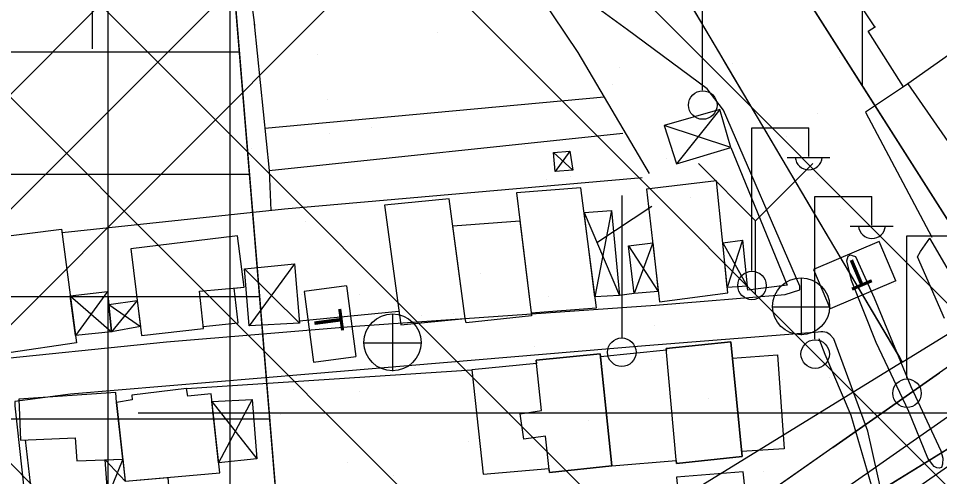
# Model space of a CAD drawing. Extents: x 417995 to 421451, y 4454518 to 4458015.
# Drawn here: x 420517.7 to 420630.8, y 4456949.1 to 4457005.3 of the extents above; entities that cross this region are included whole.
import ezdxf

# ---------------------------------------------------------------- set-up
doc = ezdxf.new("R2010")
doc.units = 0
for name, color, linetype in [('ADAKENARI', 7, 'Continuous'), ('B_Kapi', 7, 'Continuous'), ('B_Mesken', 7, 'Continuous'), ('B_Sundurma', 7, 'Continuous'), ('B_Teras', 7, 'Continuous'), ('B_Ticari', 7, 'Continuous'), ('KALDIRIM_FAT', 7, 'Continuous'), ('PL_AYA_PARK_DINLENME', 7, 'Continuous'), ('PL_K_K_D_K_C_A', 7, 'Continuous'), ('PL_KON_MEV_350', 7, 'Continuous'), ('PL_TİCARET', 7, 'Continuous'), ('S_Elektrik_Diregi', 7, 'Continuous'), ('S_Hucre_Tipi_Telefon', 7, 'Continuous'), ('S_Otopark', 7, 'Continuous'), ('S_Rogar_Kapagi', 7, 'Continuous'), ('S_Telefon_Diregi', 7, 'Continuous'), ('S_Yangin_Vanasi', 7, 'Continuous'), ('Sinir_Duvar_tek_tarafa_ait', 7, 'Continuous'), ('Sinir_Ist_Duvari', 7, 'Continuous'), ('SN_TR_SIVILASMA', 7, 'Continuous'), ('SN_TR_TASKIN', 7, 'Continuous'), ('TR_KONUTDISIKCA', 7, 'Continuous'), ('TR_ORTAYOGUNKONUT', 7, 'Continuous'), ('TRFAT_PARKALANI', 7, 'Continuous'), ('TRFAT_TİCARET', 7, 'Continuous'), ('Yol_Kaldirim_kenari_bordurtasi', 7, 'Continuous'), ('Yol_Sose', 7, 'Continuous')]:
    doc.layers.add(name, color=color, linetype=linetype)

msp = doc.modelspace()

# ---------------------------------------------------------------- linework, layer by layer
at = {"layer": 'ADAKENARI'}
for p, q in [((420540.5, 4457053.98), (420552.63, 4456907.07)), ((420553.14, 4456904.06), (420786.7, 4457047.74)), ((420639.77, 4456968.07), (420600.43, 4457029.88)), ((420617.72, 4456952.63), (420630.83, 4456961.81)), ((420617.72, 4456952.63), (420552.63, 4456907.07))]:
    msp.add_line(p, q, dxfattribs=at)
at = {"layer": 'B_Kapi'}
msp.add_lwpolyline([(420622.87, 4457004.24), (420617.11, 4457012.94)], dxfattribs=at)
at = {"layer": 'B_Mesken'}
for points in [[(420578.86, 4456983.9), (420580.67, 4456969.17), (420588.68, 4456969.79), (420586.79, 4456984.5)], [(420594.85, 4456984.33), (420596.43, 4456970.53), (420604.83, 4456971.61), (420603.44, 4456985.38)], [(420562.67, 4456982.39), (420564.66, 4456967.7), (420572.57, 4456968.48), (420570.62, 4456983.14)], [(420571.06, 4456979.84), (420579.28, 4456980.47), (420580.67, 4456969.17), (420580.72, 4456968.78), (420572.69, 4456967.94), (420572.57, 4456968.48)], [(420514.53, 4456978.35), (420523, 4456979.43), (420524.86, 4456965.47), (420516.53, 4456964.25)], [(420540.42, 4456967.5), (420544.69, 4456967.92), (420544.21, 4456972.21), (420545.44, 4456972.33), (420544.63, 4456978.62), (420531.51, 4456977.02), (420532.83, 4456966.39), (420540.45, 4456967.25)], [(420597.29, 4456964.58), (420589.18, 4456963.75), (420590.6, 4456950.38), (420598.48, 4456951.06), (420598.51, 4456950.68), (420606.57, 4456951.54), (420605.2, 4456965.59), (420597.27, 4456964.8)], [(420581.32, 4456962.93), (420573.38, 4456962.18), (420574.8, 4456949.37), (420582.86, 4456950.05), (420582.91, 4456949.58), (420590.6, 4456950.38), (420589.14, 4456964.15), (420581.28, 4456963.37)], [(420529.75, 4456958.18), (420530.82, 4456948.51), (420542.44, 4456949.51), (420541.38, 4456959.24), (420538.52, 4456958.93), (420538.36, 4456959.87), (420531.63, 4456959.04), (420531.69, 4456958.48)], [(420529.75, 4456958.18), (420529.68, 4456959.39), (420517.75, 4456958.57), (420517.96, 4456953.55), (420524.68, 4456953.84), (420524.89, 4456951.01), (420530.52, 4456951.2)], [(420606.72, 4456949.66), (420598.52, 4456948.98), (420599.81, 4456935.74), (420602.6, 4456935.89), (420602.56, 4456936.43), (420608.1, 4456936.94)]]:
    msp.add_lwpolyline(points, close=True, dxfattribs=at)
at = {"layer": 'B_Sundurma'}
for p, q in [((420603.84, 4456994.13), (420598.52, 4456987.46)), ((420605.19, 4456989.46), (420597, 4456992.14)), ((420585.42, 4456988.99), (420583.61, 4456986.49)), ((420585.78, 4456986.65), (420583.42, 4456988.83)), ((420587.18, 4456981.48), (420591.54, 4456971.3)), ((420590.54, 4456981.71), (420588.51, 4456971.12)), ((420595.6, 4456977.74), (420593.31, 4456971.55)), ((420604.21, 4456977.76), (420607.22, 4456972.45)), ((420606.64, 4456978.08), (420604.76, 4456972.27)), ((420592.61, 4456977.37), (420596.28, 4456971.79)), ((420545.48, 4456974.57), (420552.24, 4456967.88)), ((420551.62, 4456975.16), (420546.03, 4456967.56)), ((420524.09, 4456971.26), (420529.16, 4456966.84)), ((420528.65, 4456971.79), (420524.74, 4456966.38)), ((420528.82, 4456970.18), (420532.7, 4456967.48)), ((420532.3, 4456970.69), (420529.16, 4456966.84)), ((420546.4, 4456958.52), (420542.3, 4456950.77)), ((420541.48, 4456958.27), (420547.01, 4456951.23)), ((420528.36, 4456951.13), (420530.82, 4456948.51)), ((420530.52, 4456951.2), (420528.69, 4456946.66))]:
    msp.add_line(p, q, dxfattribs=at)
for points in [[(420605.19, 4456989.46), (420603.84, 4456994.13), (420597, 4456992.14), (420598.52, 4456987.46)], [(420585.42, 4456988.99), (420585.78, 4456986.65), (420583.61, 4456986.49), (420583.42, 4456988.83)], [(420587.18, 4456981.48), (420590.54, 4456981.71), (420591.54, 4456971.3), (420588.51, 4456971.12)], [(420592.61, 4456977.37), (420595.6, 4456977.74), (420596.28, 4456971.79), (420593.31, 4456971.55)], [(420604.21, 4456977.76), (420606.64, 4456978.08), (420607.22, 4456972.45), (420604.76, 4456972.27)], [(420545.48, 4456974.57), (420551.62, 4456975.16), (420552.24, 4456967.88), (420546.03, 4456967.56)], [(420524.09, 4456971.26), (420528.65, 4456971.79), (420529.16, 4456966.84), (420524.74, 4456966.38)], [(420528.82, 4456970.18), (420532.3, 4456970.69), (420532.7, 4456967.48), (420529.16, 4456966.84)], [(420541.48, 4456958.27), (420546.4, 4456958.52), (420547.01, 4456951.23), (420542.3, 4456950.77)], [(420536.08, 4456948.96), (420536.24, 4456946.93), (420528.69, 4456946.66), (420528.36, 4456951.13), (420530.52, 4456951.2), (420530.82, 4456948.51)]]:
    msp.add_lwpolyline(points, close=True, dxfattribs=at)
at = {"layer": 'B_Teras'}
for points in [[(420531.51, 4456977.02), (420532.83, 4456966.39), (420540.45, 4456967.25), (420539.95, 4456971.81), (420545.44, 4456972.33), (420544.63, 4456978.62)], [(420597.27, 4456964.8), (420605.2, 4456965.59), (420606.57, 4456951.54), (420598.51, 4456950.68)], [(420589.14, 4456964.15), (420590.6, 4456950.38), (420582.91, 4456949.58), (420582.43, 4456954.04), (420579.77, 4456953.66), (420579.31, 4456956.79), (420581.94, 4456957.17), (420581.28, 4456963.37)]]:
    msp.add_lwpolyline(points, close=True, dxfattribs=at)
at = {"layer": 'B_Ticari'}
msp.add_lwpolyline([(420637.22, 4457004.49), (420626.91, 4456997.26), (420641.95, 4456975.62), (420652.29, 4456982.57)], close=True, dxfattribs=at)
at = {"layer": 'KALDIRIM_FAT'}
for p, q in [((420753.15, 4457041.34), (420549.29, 4456898.63)), ((420755.62, 4457036.96), (420551.96, 4456894.39))]:
    msp.add_line(p, q, dxfattribs=at)
at = {"layer": 'PL_AYA_PARK_DINLENME'}
msp.add_lwpolyline([(420580.42, 4457017), (420598.32, 4457028.52), (420600.43, 4457029.88), (420639.77, 4456968.07), (420630.83, 4456961.81), (420617.72, 4456952.63), (420552.63, 4456907.07), (420540.5, 4457053.98), (420553.3, 4457055.53), (420579.62, 4457018.26)], close=True, dxfattribs=at)
msp.add_lwpolyline([(420786.7, 4457047.74), (420553.14, 4456904.06), (420516.11, 4456881.29)], dxfattribs=at)
at = {"layer": 'PL_K_K_D_K_C_A'}
msp.add_lwpolyline([(420581.23, 4457039.11), (420626.24, 4456963.12), (420522.27, 4456899.17), (420519.77, 4456897.72), (420517.18, 4456896.43), (420514.52, 4456895.28), (420511.8, 4456894.29), (420509.03, 4456893.46), (420506.22, 4456892.79), (420503.37, 4456892.29), (420500.49, 4456891.95), (420441.51, 4456886.72), (420437.89, 4456886.5), (420434.26, 4456886.47), (420430.63, 4456886.65), (420427.03, 4456887.03), (420423.44, 4456887.6), (420419.89, 4456888.37), (420416.4, 4456889.34), (420412.96, 4456890.49), (420369.17, 4456906.55), (420364.8, 4456913.26), (420392.99, 4457346.27)], dxfattribs=at)
at = {"layer": 'PL_KON_MEV_350'}
msp.add_lwpolyline([(420674.74, 4457151.7), (420663.5, 4457121.82), (420642.79, 4457066.74), (420642.53, 4457066.54), (420636.56, 4457061.79), (420633.08, 4457059.02), (420632.53, 4457058.58), (420629.46, 4457056.14), (420589.82, 4457024.61), (420594.32, 4457017), (420599.58, 4457008.12), (420603.77, 4457001.06), (420604.84, 4456999.24), (420610.1, 4456990.36), (420615.36, 4456981.48), (420620.62, 4456972.59), (420625.89, 4456963.71), (420626.24, 4456963.12), (420751.39, 4457040.11)], dxfattribs=at)
at = {"layer": 'PL_TİCARET'}
msp.add_lwpolyline([(420380, 4457156.74), (420378.74, 4457137.64), (420375.55, 4457089.06), (420372.29, 4457039.59), (420367.6, 4456968.09), (420363.73, 4456909.23), (420382.12, 4456900.22), (420408.29, 4456888.98), (420417.03, 4456885.66), (420481.91, 4456866.17), (420546.58, 4456902.83), (420552.63, 4456907.07), (420540.5, 4457053.98), (420497.71, 4457048.82), (420443.25, 4457042.25), (420445, 4457057.77), (420447.02, 4457091.15), (420449.66, 4457134.77), (420450.95, 4457156.14)], dxfattribs=at)
at = {"layer": 'S_Elektrik_Diregi'}
for p, q in [((420601.71, 4456996.5), (420601.71, 4457014)), ((420607.76, 4456974.36), (420607.76, 4456991.86)), ((420607.76, 4456991.86), (420614.76, 4456991.86)), ((420614.76, 4456988.36), (420614.76, 4456991.86)), ((420612.1, 4456988.22), (420617.35, 4456988.22)), ((420615.52, 4456965.94), (420615.52, 4456983.44)), ((420615.52, 4456983.44), (420622.52, 4456983.44)), ((420622.52, 4456979.94), (420622.52, 4456983.44)), ((420619.86, 4456979.8), (420625.11, 4456979.8)), ((420626.8, 4456961.13), (420626.8, 4456978.63)), ((420626.8, 4456978.63), (420633.8, 4456978.63))]:
    msp.add_line(p, q, dxfattribs=at)
for centre in [(420601.75, 4456994.66), (420607.79, 4456972.52), (420615.55, 4456964.1), (420626.83, 4456959.3)]:
    msp.add_circle(centre, 1.75, dxfattribs=at)
for centre in [(420614.76, 4456988.37), (420622.52, 4456979.95)]:
    msp.add_arc(centre, 1.66, 184.8384, 355.1464, dxfattribs=at)
at = {"layer": 'S_Hucre_Tipi_Telefon'}
for points in [[(420623.41, 4456977.91), (420615.35, 4456974.49)], [(420625.46, 4456973.08), (420623.41, 4456977.91)], [(420615.35, 4456974.49), (420617.41, 4456969.66)], [(420625.46, 4456973.08), (420617.41, 4456969.66)], [(420557.99, 4456972.48), (420552.79, 4456971.8)], [(420557.99, 4456972.48), (420559.13, 4456963.81)], [(420552.79, 4456971.8), (420553.93, 4456963.12)], [(420553.93, 4456963.12), (420559.13, 4456963.81)]]:
    msp.add_lwpolyline(points, dxfattribs=at)
at = {"layer": 'S_Otopark'}
msp.add_lwpolyline([(420526.83, 4457001.55), (420526.83, 4457012.05)], dxfattribs=at)
at = {"layer": 'S_Rogar_Kapagi'}
for p, q in [((420613.88, 4456966.44), (420613.88, 4456973.44)), ((420610.31, 4456969.9), (420617.31, 4456969.9)), ((420563.7, 4456962.01), (420563.7, 4456969.01)), ((420560.13, 4456965.47), (420567.13, 4456965.47))]:
    msp.add_line(p, q, dxfattribs=at)
for centre in [(420613.82, 4456969.96), (420563.65, 4456965.54)]:
    msp.add_circle(centre, 3.5, dxfattribs=at)
at = {"layer": 'S_Telefon_Diregi'}
for p, q in [((420591.84, 4456966.08), (420591.84, 4456983.58)), ((420588.72, 4456977.8), (420595.48, 4456982.25))]:
    msp.add_line(p, q, dxfattribs=at)
msp.add_circle((420591.8, 4456964.33), 1.75, dxfattribs=at)
at = {"layer": 'S_Yangin_Vanasi'}
for p, q in [((420608.24, 4456980.47), (420601.24, 4456987.47)), ((420608.24, 4456980.47), (420615.28, 4456987.47)), ((420608.24, 4456971.4), (420608.24, 4456980.47))]:
    msp.add_line(p, q, dxfattribs=at)
at = {"layer": 'Sinir_Duvar_tek_tarafa_ait'}
for points in [[(420755.42, 4457097.31), (420740.43, 4457065.18), (420752.96, 4457046.22), (420682.47, 4456997.67), (420638.31, 4456967.05), (420635.71, 4456971.22), (420634.32, 4456970.28), (420629.64, 4456978.34)], [(420428.4, 4457046.13), (420476.59, 4457051.17), (420524.15, 4457054.69), (420553.31, 4457058.08), (420570.78, 4457024.37), (420586.42, 4457001.11), (420595.16, 4456986.24)], [(420626.91, 4456997.26), (420626.41, 4456996.91), (420622.04, 4457003.73), (420622.95, 4457004.29)], [(420605.19, 4456989.46), (420612.12, 4456972.54), (420607.27, 4456971.93), (420607.22, 4456972.45)], [(420594.3, 4456985.73), (420550.38, 4456981.88)], [(420550.38, 4456981.88), (420523.07, 4456978.97)], [(420593.31, 4456971.55), (420591.54, 4456971.3)], [(420564.44, 4456969.34), (420552.22, 4456968.16)], [(420605.39, 4456963.62), (420610.93, 4456964.01), (420611.75, 4456952.47), (420606.51, 4456952.13)], [(420538.36, 4456959.87), (420573.38, 4456962.18)], [(420519.95, 4456941.89), (420518.59, 4456953.58)]]:
    msp.add_lwpolyline(points, dxfattribs=at)
at = {"layer": 'Sinir_Ist_Duvari'}
msp.add_lwpolyline([(420601.86, 4456935.85), (420601.96, 4456935.08), (420605.14, 4456935.39), (420609.59, 4456936.94), (420617.48, 4456942.11), (420621.24, 4456944.9), (420622.41, 4456946.2), (420622.82, 4456946.76), (420619.98, 4456956.57), (420616.78, 4456964.05), (420616.06, 4456965.97)], dxfattribs=at)
at = {"layer": 'SN_TR_SIVILASMA'}
for p, q in [((421280.2, 4456321.94), (420048.69, 4457553.45)), ((421279.97, 4456299.72), (420042.61, 4457537.08)), ((421279.51, 4456255.28), (420030.45, 4457504.34)), ((421279.27, 4456233.06), (420024.37, 4457487.97)), ((421278.81, 4456188.63), (420012.21, 4457455.23))]:
    msp.add_line(p, q, dxfattribs=at)
at = {"layer": 'SN_TR_TASKIN'}
msp.add_line((420532.43, 4456956.9), (420632.43, 4456956.9), dxfattribs=at)
at = {"layer": 'TR_KONUTDISIKCA'}
for p, q in [((420411.7, 4456890.95), (420569.46, 4457048.71)), ((420422.67, 4456887.77), (420577.25, 4457042.36)), ((420435.52, 4456886.48), (420583.8, 4457034.77))]:
    msp.add_line(p, q, dxfattribs=at)
at = {"layer": 'TR_ORTAYOGUNKONUT'}
msp.add_line((420621.38, 4456996.96), (420621.38, 4457043.37), dxfattribs=at)
for points in [[(420674.74, 4457151.7), (420663.5, 4457121.82), (420642.79, 4457066.74), (420642.53, 4457066.54), (420636.56, 4457061.79), (420633.08, 4457059.02), (420632.53, 4457058.58), (420629.46, 4457056.14), (420589.82, 4457024.61), (420594.32, 4457017), (420599.58, 4457008.12), (420603.77, 4457001.06), (420604.84, 4456999.24), (420610.1, 4456990.36), (420615.36, 4456981.48), (420620.62, 4456972.59)], [(420620.62, 4456972.59), (420625.89, 4456963.71), (420626.24, 4456963.12), (420751.39, 4457040.11)]]:
    msp.add_lwpolyline(points, dxfattribs=at)
at = {"layer": 'TRFAT_PARKALANI'}
for p, q in [((420569.19, 4457003.52), (420569.19, 4457003.52)), ((420554.42, 4457000.91), (420554.42, 4457000.91)), ((420618.48, 4457000.44), (420618.48, 4457000.44)), ((420591.47, 4456999.26), (420591.47, 4456999.26)), ((420605.4, 4456999.75), (420605.4, 4456999.75)), ((420590.62, 4456997.14), (420590.62, 4456997.14)), ((420555.63, 4456995.3), (420555.63, 4456995.3)), ((420575.85, 4456994.54), (420575.85, 4456994.54)), ((420571.56, 4456993.48), (420571.56, 4456993.48)), ((420615.82, 4456993.58), (420615.82, 4456993.58)), ((420555.92, 4456991.16), (420555.92, 4456991.16)), ((420561.08, 4456991.93), (420561.08, 4456991.93)), ((420612.06, 4456990.77), (420612.06, 4456990.77)), ((420546.31, 4456989.33), (420546.31, 4456989.33)), ((420579.98, 4456989.62), (420579.98, 4456989.62)), ((420597.29, 4456988.16), (420597.29, 4456988.16)), ((420582.51, 4456985.56), (420582.51, 4456985.56)), ((420585.47, 4456985.95), (420585.47, 4456985.95)), ((420615.88, 4456985.67), (420615.88, 4456985.67)), ((420600.24, 4456983.35), (420600.24, 4456983.35)), ((420567.74, 4456982.95), (420567.74, 4456982.95)), ((420618.72, 4456981.79), (420618.72, 4456981.79)), ((420552.97, 4456980.35), (420552.97, 4456980.35)), ((420603.95, 4456979.18), (420603.95, 4456979.18)), ((420629.78, 4456978.14), (420629.78, 4456978.14)), ((420589.17, 4456976.58), (420589.17, 4456976.58)), ((420574.4, 4456973.97), (420574.4, 4456973.97)), ((420606.92, 4456973.07), (420606.92, 4456973.07)), ((420625.38, 4456972.81), (420625.38, 4456972.81)), ((420552.45, 4456971.46), (420552.45, 4456971.46)), ((420559.63, 4456971.37), (420559.63, 4456971.37)), ((420582.86, 4456971.18), (420582.86, 4456971.18)), ((420610.61, 4456970.2), (420610.61, 4456970.2)), ((420567.22, 4456968.86), (420567.22, 4456968.86)), ((420571.09, 4456969.1), (420571.09, 4456969.1)), ((420595.83, 4456967.6), (420595.83, 4456967.6)), ((420581.06, 4456964.99), (420581.06, 4456964.99)), ((420595.43, 4456963.42), (420595.43, 4456963.42)), ((420596.77, 4456963.65), (420596.77, 4456963.65)), ((420627.18, 4456963.36), (420627.18, 4456963.36)), ((420566.29, 4456962.39), (420566.29, 4456962.39)), ((420611.54, 4456961.04), (420611.54, 4456961.04)), ((420617.27, 4456961.22), (420617.27, 4456961.22)), ((420551.52, 4456959.78), (420551.52, 4456959.78)), ((420559.6, 4456959.46), (420559.6, 4456959.46)), ((420602.49, 4456958.62), (420602.49, 4456958.62)), ((420549.85, 4456956.69), (420549.85, 4456956.69)), ((420587.72, 4456956.01), (420587.72, 4456956.01)), ((420572.95, 4456953.41), (420572.95, 4456953.41)), ((420558.18, 4456950.8), (420558.18, 4456950.8)), ((420609.16, 4456949.64), (420609.16, 4456949.64)), ((420563.75, 4456949.16), (420563.75, 4456949.16))]:
    msp.add_line(p, q, dxfattribs=at)
at = {"layer": 'TRFAT_TİCARET'}
for p, q in [((420528.73, 4456892.72), (420528.73, 4457052.56)), ((420543.73, 4456901.22), (420543.73, 4457014.91)), ((420369.77, 4457001.17), (420544.86, 4457001.17)), ((420368.78, 4456986.17), (420546.1, 4456986.17)), ((420367.8, 4456971.17), (420547.34, 4456971.17)), ((420366.81, 4456956.17), (420548.58, 4456956.17))]:
    msp.add_line(p, q, dxfattribs=at)
at = {"layer": 'Yol_Kaldirim_kenari_bordurtasi'}
for points in [[(420542.46, 4457036.99), (420546.69, 4457004.47)], [(420546.67, 4457004.62), (420548.49, 4456986.64), (420591.95, 4456991.2)], [(420626.41, 4456996.91), (420621.74, 4456993.77), (420629.86, 4456978.46)], [(420589.63, 4456995.64), (420547.97, 4456991.79)], [(420548.49, 4456986.64), (420548.72, 4456981.71)]]:
    msp.add_lwpolyline(points, dxfattribs=at)
at = {"layer": 'Yol_Sose'}
for points in [[(420415.58, 4456952.65), (420485.11, 4456960.41), (420512.66, 4456963.22), (420535.89, 4456965.59), (420559.06, 4456967.52), (420595.94, 4456970.12), (420611.85, 4456971.42), (420613.66, 4456972), (420613.66, 4456972.44), (420604.29, 4456994.02), (420602.3, 4456996.66), (420592.5, 4457003.87), (420588.44, 4457006.82), (420580.02, 4457015.49)], [(420631.43, 4456968.48), (420628.11, 4456976.03), (420628.47, 4456976.68), (420629.64, 4456978.34)], [(420629.4, 4456951.32), (420627.07, 4456957.07), (420623.03, 4456965.52), (420620.02, 4456973.12), (420619.42, 4456975.53), (420619.59, 4456976.13), (420619.9, 4456976.26), (420620.11, 4456976.21), (420620.5, 4456976.09), (420622.78, 4456971), (420627.28, 4456960.13), (420631, 4456952.25), (420631.23, 4456951.32), (420631.2, 4456950.61), (420631.05, 4456950.17), (420630.78, 4456950.1), (420630.5, 4456950.13), (420630.15, 4456950.32), (420629.94, 4456950.54), (420629.4, 4456951.32)], [(420517.26, 4456957.77), (420520.63, 4456927.07), (420551.3, 4456930.73), (420585.66, 4456932.82), (420597.81, 4456933.78), (420604.62, 4456934.5), (420611.18, 4456937.14), (420623.86, 4456945.24), (420623.95, 4456946.06), (420622, 4456954.64), (420617.84, 4456965.98), (420617.38, 4456966.48), (420617, 4456966.76), (420616.51, 4456966.84), (420616.26, 4456966.85), (420615.91, 4456966.8), (420594.71, 4456965.13), (420553.36, 4456961.65), (420524.11, 4456959.17), (420517.27, 4456958.29), (420517.26, 4456957.77)]]:
    msp.add_lwpolyline(points, dxfattribs=at)

# ---------------------------------------------------------------- texts
at = {"layer": 'S_Hucre_Tipi_Telefon'}
for rotation, p in [(203.0091, (420621.31, 4456976.19)), (277.4945, (420553.88, 4456969.31))]:
    msp.add_text('T', height=3.5, rotation=rotation, dxfattribs=at).set_placement(p)

doc.saveas('drawing.dxf')
